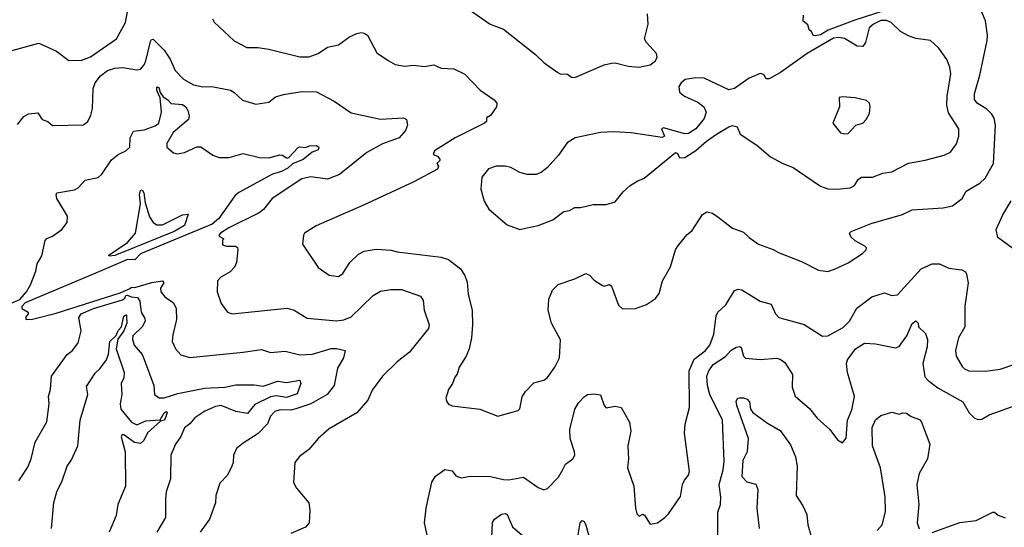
# Model space of a CAD drawing. Extents: x 1246230 to 1426786, y 660032 to 763141.
# Tile 554 of 566: x 1375586 to 1380958, y 727381 to 730150. Entities that reach past the tile are written whole.
import ezdxf

# ---------------------------------------------------------------- set-up
doc = ezdxf.new("R2010")
doc.units = 0

msp = doc.modelspace()

# ---------------------------------------------------------------- linework, layer by layer
at = {"layer": '0CON10XD'}
for points in [[(1380530.5, 730275), (1380143.1, 730146.9), (1379997.6, 730092.4), (1379955, 730068.2), (1379925, 730061.9), (1379914.3, 730064.3), (1379906.1, 730086.1), (1379893.3, 730095), (1379885, 730122.5), (1379861.2, 730141.2), (1379862.5, 730175)], [(1375531.1, 729978.9), (1375691.4, 730021.4), (1375787.9, 729977.9), (1375855, 729926.9), (1375925, 729928.6), (1375972, 729948), (1376113.8, 730045), (1376162.9, 730135), (1376177.7, 730212.3)], [(1378045, 730200), (1378152.5, 730125), (1378225, 730098.6), (1378400.3, 729960.3), (1378446.7, 729915), (1378522.4, 729862.4), (1378535.7, 729855.7), (1378575, 729853.8), (1378595.8, 729835.8), (1378615, 729834.5)], [(1378615, 729834.5), (1378775, 729903.5), (1378815, 729913.1), (1378835, 729914.4), (1378906.5, 729896.5), (1378965, 729891.8), (1379025, 729903.4), (1379054.4, 729925), (1379064.8, 729945), (1379060, 729965), (1379005.5, 730025), (1378995.6, 730045), (1379015.7, 730125), (1379011.7, 730181.7)], [(1378719.7, 728729.7), (1378765, 728700), (1378775, 728697.5), (1378803.6, 728706.4), (1378815, 728696.7), (1378853.1, 728593.1), (1378875, 728572.5), (1378945, 728574), (1379005, 728596.7), (1379055, 728630), (1379075, 728657.5), (1379092.9, 728725), (1379137.1, 728802.9), (1379164.2, 728895), (1379175, 728913.3), (1379225, 728977.5), (1379255, 729000), (1379312.1, 729087.9), (1379335, 729102), (1379365, 729094), (1379395, 729075.7), (1379475, 729012.9), (1379535, 728992), (1379565, 728962), (1379617.5, 728925), (1379697.5, 728897.5), (1379725, 728880), (1379855, 728830), (1379944.3, 728784.3), (1379995, 728775.8), (1380030.9, 728789.1), (1380106.4, 728823.6), (1380183.3, 728875), (1380203.3, 728895), (1380206.7, 728905), (1380197.5, 728915), (1380144.3, 728944.3), (1380120, 728965), (1380112.5, 728985), (1380122.5, 728995), (1380230.7, 729039.3), (1380403.2, 729086.8), (1380455, 729112.5), (1380625, 729124.2), (1380674.3, 729135.7), (1380728, 729175), (1380750, 729215), (1380825, 729258.9), (1380853.1, 729285), (1380899.1, 729365), (1380908.9, 729575), (1380902.5, 729612.5), (1380890, 729635), (1380863, 729663), (1380810, 729695), (1380795.5, 729715), (1380794.6, 729745), (1380825, 729846.7), (1380863.7, 730036.3), (1380865.5, 730065), (1380854.5, 730144.5), (1380835, 730191.2)], [(1376638, 730155), (1376647.3, 730137.3), (1376755.7, 730035.7), (1376825, 729999.2), (1376885, 729998.6), (1376945, 729989.5), (1377115, 729946.7), (1377165, 729946.9), (1377214.5, 729965.5), (1377265, 730000.8), (1377325, 730012.5), (1377385, 730057.1), (1377425, 730075.6), (1377449.7, 730079.7), (1377465, 730077.5), (1377483.3, 730065), (1377535, 729970), (1377597.1, 729927.1), (1377635, 729906.2), (1377685, 729896.2), (1377735, 729901.2), (1377795, 729894.2), (1377845, 729903.8), (1377885.8, 729885.8), (1377955, 729881.9), (1378015, 729852.5), (1378098.8, 729765), (1378175, 729713.3), (1378188.8, 729695), (1378188, 729675), (1378155, 729626.7), (1378133.8, 729615), (1378132.5, 729595), (1378122.5, 729585), (1377961.4, 729505), (1377848.8, 729435), (1377842.5, 729415), (1377866.1, 729406.1), (1377879.3, 729389.3), (1377878.8, 729381.2), (1377862.5, 729365), (1377871.7, 729351.7), (1377866.2, 729335), (1377737.1, 729265), (1377462.1, 729137.9), (1377203.5, 729025), (1377140.8, 728985), (1377134.2, 728975), (1377130, 728925), (1377215, 728799.2), (1377275, 728757.5), (1377325, 728750), (1377348.6, 728765), (1377387.1, 728825), (1377435, 728871.1), (1377465, 728888.2), (1377532, 728898), (1377613.4, 728893.4), (1377645, 728883.3), (1377885, 728854.3), (1377925, 728841.9), (1377990.7, 728790.7), (1378015.6, 728755.6), (1378028.1, 728718.1), (1378033.1, 728653.1), (1378054, 728564), (1378055.9, 728485.9), (1378051.2, 728415), (1378038, 728355), (1378022.5, 728315), (1377984.2, 728255), (1377973.6, 728216.4), (1377960.5, 728199.5), (1377947.5, 728165), (1377925, 728132.5), (1377911.2, 728085), (1377916.4, 728066.4), (1377925, 728053.3), (1377945, 728043.3), (1378096.1, 728026.1), (1378195, 727986.7), (1378305, 728018), (1378315, 728027.5), (1378327.7, 728092.3), (1378345, 728122.5), (1378391.2, 728168.8), (1378445, 728183.3), (1378465, 728198), (1378506.2, 728255), (1378531.2, 728305), (1378535.8, 728404.2), (1378486.7, 728495), (1378469.4, 728565), (1378473.4, 728626.6), (1378493.8, 728675), (1378524.1, 728705.9), (1378614.3, 728735.7), (1378675, 728766), (1378695, 728756.2), (1378719.7, 728729.7)], [(1378315, 729006.2), (1378345, 729013.8), (1378415, 729028), (1378495, 729059.2), (1378555, 729103.8), (1378585, 729108.8), (1378615, 729126), (1378645, 729126.2), (1378715, 729142), (1378785, 729141.2), (1378835, 729156.7), (1378878.8, 729211.2), (1378916.7, 729245), (1378955, 729270), (1378993.3, 729285), (1379164.3, 729425.7), (1379175, 729420), (1379186.1, 729396.1), (1379215, 729398.9), (1379275, 729437.3), (1379332.5, 729487.4), (1379387.1, 729525), (1379455, 729566.6), (1379475, 729572.7), (1379501.2, 729565), (1379516.7, 729525), (1379608, 729465), (1379682.4, 729402.4), (1379745, 729367.5), (1379805, 729344.2), (1379915, 729269.4), (1379955, 729241.9), (1379995, 729227.8), (1380045, 729225.5), (1380117, 729233), (1380140.8, 729245), (1380160.7, 729279.3), (1380178.2, 729291.8), (1380238.3, 729291.7), (1380295, 729312.9), (1380345, 729320.6), (1380435, 729367.1), (1380526.8, 729383.2), (1380629.7, 729410.3), (1380665, 729428), (1380696.3, 729473.7), (1380709.5, 729515), (1380709.5, 729555), (1380652.4, 729642.4), (1380644, 729684), (1380646.2, 729733.8), (1380666.5, 729855), (1380660.7, 729890.7), (1380643.5, 729933.5), (1380600, 729995), (1380555, 730037.5), (1380475, 730047.1), (1380435, 730061.4), (1380392, 730085), (1380340, 730135), (1380315.3, 730145.3), (1380284.4, 730145), (1380243.5, 730125), (1380220, 730105), (1380200, 730025), (1380185, 730004.2), (1380155, 730006), (1380085, 730047.3), (1380053.3, 730053.3), (1380025, 730049), (1379881.9, 729965), (1379737.3, 729862.7), (1379675, 729827.3), (1379658.3, 729828.3), (1379645, 729852), (1379625, 729856.2), (1379565, 729830.6), (1379485, 729774.8), (1379455, 729766.9), (1379320.3, 729830.3), (1379275, 729833.1), (1379216.4, 729823.6), (1379194.9, 729805.1), (1379183, 729785), (1379185.5, 729755.5), (1379212.2, 729732.2), (1379285, 729699.6), (1379318.7, 729675), (1379331.4, 729645), (1379319.7, 729610.3), (1379275, 729554.6), (1379235, 729528.5), (1379215, 729528.2), (1379099.3, 729560.7), (1379087.5, 729555), (1379103.3, 729515), (1379091.7, 729508.3), (1378923, 729533), (1378825, 729539.2), (1378755, 729534.3), (1378616.7, 729505), (1378572.4, 729477.6), (1378525, 729411.2), (1378465, 729343.8), (1378432.3, 729317.7), (1378405, 729306.2), (1378355, 729306.2), (1378315, 729316.2), (1378265, 729344), (1378235, 729352), (1378185, 729351.2), (1378143, 729337), (1378108.3, 729291.7), (1378102, 729225), (1378120.5, 729160.5), (1378145, 729117.5), (1378245, 729031.2), (1378315, 729006.2)], [(1375575, 729578.8), (1375608.3, 729621.7), (1375635, 729636.7), (1375685, 729642.5), (1375710, 729605), (1375740, 729595), (1375765, 729572.5), (1375935, 729576), (1375958.8, 729595), (1375975, 729630), (1375984.4, 729665.6), (1375987.8, 729775), (1375999.1, 729805), (1376026.7, 729843.3), (1376065, 729872.5), (1376105, 729885.4), (1376148.7, 729888.7), (1376225, 729875.8), (1376245, 729880), (1376265.5, 729904.5), (1376275.5, 729925), (1376299.5, 730030.5), (1376305, 730042.5), (1376315, 730043.3), (1376373.8, 729983.8), (1376407.5, 729935), (1376435, 729873.8), (1376480, 729825), (1376535, 729795.5), (1376585, 729784.6), (1376635.3, 729785.3), (1376736, 729766), (1376755, 729755.7), (1376801.7, 729711.7), (1376875, 729688.6), (1376945, 729700), (1376981.1, 729728.9), (1377025, 729741.8), (1377125, 729759.3), (1377205, 729757.5), (1377301.2, 729705), (1377395, 729642.2), (1377555, 729608.2), (1377680, 729615), (1377696.1, 729606.1), (1377701.2, 729575), (1377692, 729545), (1377657.1, 729505), (1377565, 729473.4), (1377480.9, 729425), (1377330.9, 729305), (1377265, 729280.5), (1377175, 729293.8), (1377125, 729282.3), (1376964.3, 729175), (1376916.5, 729115), (1376893.7, 729096.3), (1376727.5, 729015), (1376682.5, 728985), (1376672.5, 728975), (1376675, 728970), (1376700, 728955), (1376692.5, 728947.5), (1376692.3, 728922.3), (1376714.5, 728914.5), (1376764.2, 728914.2), (1376775, 728906.7), (1376777.1, 728897.1), (1376769.4, 728825), (1376758.9, 728801.1), (1376733.8, 728775), (1376684.5, 728745.5), (1376666.2, 728725), (1376663.3, 728665), (1376685, 728602.5), (1376720, 728555), (1376745, 728546), (1377045, 728577.3), (1377084, 728566), (1377155, 728522.2), (1377315, 728508.2), (1377355, 728513.8), (1377395, 728530), (1377514.7, 728645.3), (1377555, 728670), (1377611.6, 728678.4), (1377668.8, 728678.8), (1377772.5, 728642.5), (1377787.9, 728617.9), (1377792.9, 728565), (1377820.5, 728485), (1377817.3, 728465), (1377713.7, 728336.3), (1377645, 728284.2), (1377565.8, 728205), (1377510, 728130), (1377485.7, 728075), (1377425.8, 728005), (1377275, 727917.5), (1377213.8, 727865), (1377164.2, 727805), (1377113.1, 727766.9), (1377086.9, 727735), (1377080.8, 727625), (1377096, 727595), (1377164.2, 727514.2), (1377170, 727475), (1377165.6, 727405), (1377145, 727381.4), (1377065, 727347.1)], [(1375488.4, 728581.6), (1375587, 728623), (1375624.3, 728665), (1375645, 728703.8), (1375675, 728778.8), (1375681.2, 728818.8), (1375707.2, 728862.8), (1375726, 728945), (1375735, 728956), (1375765, 728968.8), (1375816.7, 729005), (1375845.4, 729044.6), (1375848.2, 729078.2), (1375790, 729175), (1375786, 729195), (1375790, 729205), (1375885, 729222.2), (1375906.2, 729233.8), (1375943.3, 729275), (1376015, 729290), (1376035, 729308), (1376087.3, 729385), (1376123.1, 729415), (1376165.8, 729434.2), (1376186.5, 729455), (1376189.6, 729505), (1376207.7, 729542.3), (1376265, 729548.6), (1376325, 729570.4), (1376345, 729585.5), (1376359.3, 729645), (1376353.3, 729723.3), (1376335, 729764.3), (1376335, 729783.3), (1376345, 729780), (1376352.2, 729752.2), (1376368.9, 729728.9), (1376395, 729713.5), (1376413.5, 729693.5), (1376475, 729686.9), (1376492.5, 729675), (1376504.5, 729655), (1376511.9, 729625), (1376506.9, 729605), (1376423.5, 729535), (1376390, 729475), (1376389.4, 729455), (1376425, 729423.8), (1376445, 729418.8), (1376485, 729426.2), (1376553.6, 729456.4), (1376575, 729456.7), (1376640.3, 729410.3), (1376675, 729398), (1376728.3, 729398.3), (1376805, 729420), (1376895, 729397.9), (1376945, 729397.5), (1377005, 729412.9), (1377020.9, 729410.9), (1377039.1, 729399.1), (1377045, 729394.3), (1377055, 729398), (1377105, 729453.8), (1377115, 729457.5), (1377145, 729453.1), (1377168.3, 729461.7), (1377205, 729464.3), (1377218.6, 729455), (1377215, 729440.8), (1377181.8, 729428.2), (1377132.8, 729387.2), (1377075, 729364.7), (1377049.2, 729340.8), (1377015, 729321.7), (1376965, 729306.7), (1376782, 729208), (1376760.7, 729189.3), (1376673.3, 729065), (1376635.8, 729035), (1376245, 728872.2), (1376215, 728840.2), (1376175, 728842.7), (1376008.7, 728771.3), (1375616.7, 728605), (1375597.5, 728585), (1375597.5, 728575), (1375632.5, 728555), (1375632.5, 728545), (1375617.5, 728525), (1375622.5, 728515), (1375656, 728516), (1375785, 728549.8), (1376135, 728660.7), (1376192.5, 728685), (1376195, 728690.8), (1376215, 728689.5), (1376306.9, 728716.9), (1376365.7, 728725.7), (1376373.1, 728715), (1376354.5, 728685), (1376355.7, 728665), (1376378.5, 728638.5), (1376425, 728605.6), (1376440.5, 728575), (1376442.5, 728515), (1376421.7, 728431.7), (1376417.8, 728395), (1376435.8, 728355), (1376465, 728322.9), (1376515, 728308.1), (1376805, 728336.2), (1376905, 728351.9), (1376955, 728335.6), (1377035, 728341.4), (1377115, 728321.5), (1377183.8, 728326.2), (1377285, 728356.2), (1377315, 728356.5), (1377362.5, 728345), (1377352.9, 728305), (1377320.9, 728249.1), (1377301.5, 728155), (1377264.5, 728105), (1377175.6, 728054.4), (1377092.8, 728027.2), (1377065, 728020.7), (1377007.3, 728022.7), (1376977.6, 728012.4), (1376955, 727987.1), (1376938.5, 727945), (1376886.7, 727893.3), (1376805, 727840.8), (1376769.7, 727810.3), (1376752.9, 727775), (1376751.4, 727735), (1376744.3, 727715), (1376719.2, 727665), (1376678.3, 727621.7), (1376655.8, 727555), (1376654, 727515), (1376622.5, 727425), (1376570.6, 727355)], [(1380085, 729527.5), (1380105, 729530), (1380147.5, 729575), (1380185, 729586.2), (1380203.8, 729605), (1380221.7, 729638.3), (1380226.7, 729675), (1380222.5, 729695), (1380205, 729710), (1380143.6, 729723.6), (1380075, 729729.2), (1380057.5, 729725), (1380058.1, 729675), (1380022.5, 729585), (1380063.8, 729533.8), (1380085, 729527.5)], [(1376075, 728860), (1376073.1, 728865), (1376174.4, 728935), (1376218.8, 728985), (1376244.7, 729145), (1376240.7, 729195), (1376245, 729218), (1376255, 729222.5), (1376263.5, 729205), (1376271.2, 729151.2), (1376294.1, 729074.1), (1376315, 729044.4), (1376335, 729031.1), (1376365, 729031.1), (1376474.4, 729085.6), (1376505, 729090), (1376485, 729028.1), (1376430, 728995), (1376105, 728863.5), (1376075, 728860)], [(1381005, 728902), (1380922.7, 728962.7), (1380913.8, 729005), (1380950, 729085), (1380995, 729161.4)], [(1378547.2, 727692.7), (1378564.1, 727725.9), (1378604.4, 727755), (1378614.5, 727775), (1378613.6, 727793.6), (1378589.4, 727865), (1378587.1, 727915), (1378615, 728026.2), (1378635, 728060.8), (1378665, 728093.8), (1378684.4, 728105.6), (1378719.1, 728109.1), (1378755, 728103.3), (1378774, 728045), (1378785, 728033.8), (1378835, 728041.2), (1378866.7, 728035), (1378912.9, 727955), (1378921.1, 727905), (1378904.6, 727825), (1378908.5, 727755), (1378902.7, 727705), (1378935.8, 727605), (1378946.2, 727485), (1378953.8, 727455), (1378965, 727442.5), (1378985, 727452.5), (1378995, 727447.5), (1379025, 727397.5), (1379065, 727406.2), (1379105.8, 727434.2), (1379126.2, 727455), (1379191.2, 727548.8), (1379202.5, 727615), (1379212.2, 727637.8), (1379234.3, 727665), (1379240, 727685), (1379212.3, 727895), (1379216.9, 727943.1), (1379240.5, 728035), (1379238.1, 728235), (1379265, 728299.2), (1379326.1, 728343.9), (1379351.2, 728375), (1379372.3, 728435), (1379385.7, 728535), (1379395.7, 728554.3), (1379438, 728595), (1379485, 728673.3), (1379505, 728680), (1379525, 728675.7), (1379625, 728615.5), (1379685, 728598.6), (1379709.4, 728545), (1379728, 728525), (1379865, 728486.7), (1379965.8, 728424.2), (1379995, 728425.8), (1380079.1, 728470.9), (1380112.9, 728505), (1380153.4, 728576.6), (1380235, 728639.2), (1380305, 728660), (1380345, 728645.8), (1380375, 728650), (1380505, 728790.6), (1380565, 728818.6), (1380605, 728818.9), (1380655.5, 728795.5), (1380726.6, 728786.6), (1380745.5, 728775.5), (1380751.7, 728761.7), (1380760, 728715), (1380742, 728588), (1380743.1, 728475), (1380707.9, 728415), (1380690.8, 728345), (1380694.7, 728314.7), (1380727.6, 728257.6), (1380740, 728245), (1380765, 728235.6), (1380855, 728233.3), (1380935, 728244.4), (1381015, 728270.5)], [(1375582.2, 727635), (1375630.5, 727709.5), (1375650, 727755), (1375671.8, 727845), (1375735, 727956.7), (1375746.8, 728055), (1375744.5, 728095), (1375755.4, 728135), (1375760, 728205), (1375845.7, 728324.3), (1375875, 728346.2), (1375905, 728388), (1375922.2, 728452.2), (1375910, 728525), (1375921.8, 728545), (1375990, 728575), (1376147.9, 728622.1), (1376159.6, 728630.4), (1376165.9, 728645), (1376175, 728648), (1376195, 728637.6), (1376229.6, 728635), (1376241, 728615), (1376249.8, 728555), (1376269.4, 728519.4), (1376270.3, 728505), (1376254.8, 728475.2), (1376203.1, 728425), (1376201.8, 728405), (1376211.1, 728375), (1376254.1, 728324.1), (1376266.3, 728296.3), (1376318.2, 728155), (1376321.4, 728105), (1376347.3, 728087.3), (1376375, 728088.2), (1376448.4, 728111.6), (1376595, 728140.3), (1376705, 728145.5), (1376765, 728157.8), (1376865, 728159.1), (1376915, 728150.5), (1376995, 728178.9), (1377041.9, 728171.9), (1377115, 728183.2), (1377119.5, 728165), (1377099.9, 728110.1), (1377041.3, 728088.7), (1376985, 728097.7), (1376955, 728093.8), (1376869.3, 728050.7), (1376828.7, 728001.3), (1376765, 728013.5), (1376685, 728045.2), (1376655, 728041), (1376595.8, 728015), (1376541.2, 727978.8), (1376514.3, 727945), (1376486.3, 727923.7), (1376465, 727876.2), (1376435.6, 727835), (1376410.5, 727775), (1376408.5, 727645), (1376385.5, 727575), (1376381.5, 727535), (1376382.5, 727435), (1376335, 727354.3)], [(1375760.6, 727375), (1375773.3, 727516.7), (1375789.6, 727575), (1375819.1, 727635), (1375845.2, 727714.8), (1375870, 727750), (1375904.1, 727825), (1375916.4, 727965), (1375958, 728105), (1375951, 728149), (1375998.4, 728221.6), (1376023.3, 728245), (1376059.5, 728295), (1376071.8, 728325), (1376078.1, 728395), (1376112, 728428), (1376124, 728455), (1376142, 728475), (1376155, 728533.1), (1376165, 728540), (1376170, 728535), (1376170.8, 728495), (1376155, 728453.3), (1376121.9, 728408.1), (1376112.6, 728355), (1376155.9, 728225), (1376153.8, 728196.2), (1376140.4, 728165), (1376143.7, 728105), (1376134, 728055), (1376138.8, 728025), (1376155.2, 728005.2), (1376196.6, 727955), (1376225, 727939.8), (1376275, 727962.5), (1376352.8, 727967.2), (1376375, 728006.2), (1376385, 728012.7), (1376391.5, 728005), (1376375.9, 727965), (1376355, 727960.8), (1376284, 727896), (1376263.2, 727855), (1376245, 727838), (1376213.3, 727843.3), (1376155, 727885.4), (1376145, 727886.7), (1376140, 727875), (1376162.5, 727792.5), (1376163.3, 727605), (1376122.2, 727505), (1376113.3, 727445), (1376074, 727355)], [(1379394.6, 727265), (1379395.4, 727464.6), (1379408.9, 727505), (1379411.1, 727545), (1379401.9, 727615), (1379423.8, 727695), (1379429.5, 727740.5), (1379421.2, 727965), (1379351.1, 728105), (1379338.3, 728155), (1379335.2, 728205), (1379345.7, 728234.3), (1379370.1, 728269.9), (1379436.8, 728313.2), (1379466, 728345), (1379494.4, 728364.4), (1379515, 728368.4), (1379521.7, 728361.7), (1379534.3, 728314.3), (1379545, 728303.3), (1379625, 728296.5), (1379715, 728303.1), (1379735, 728298.1), (1379760.9, 728280.9), (1379803.1, 728215), (1379800, 728145), (1379817.1, 728097.1), (1379895, 728030), (1379936.2, 727976.2), (1380006, 727915), (1380048.3, 727858.3), (1380075, 727842.5), (1380095, 727867.5), (1380102.1, 727965), (1380125, 728022), (1380140.9, 728095), (1380101.6, 728225), (1380096.9, 728275), (1380102.4, 728295), (1380145.2, 728354.8), (1380195, 728385.3), (1380255, 728382.9), (1380365, 728360), (1380385, 728366.7), (1380426, 728425), (1380455, 728493.3), (1380475, 728506.7), (1380487.5, 728495), (1380490, 728475), (1380527.6, 728437.6), (1380539.5, 728405), (1380537.1, 728365), (1380513.1, 728275), (1380525, 728202.5), (1380541.5, 728181.5), (1380595, 728141.6), (1380731.1, 728065), (1380765.5, 728005.5), (1380795.8, 727975.8), (1380815, 727968.8), (1380835, 727972), (1380874.5, 727995.5), (1381022, 728048)], [(1379621.6, 727375), (1379610.3, 727485), (1379615.8, 727585), (1379604, 727614), (1379555, 727627.6), (1379527.1, 727657.1), (1379533.4, 727746.6), (1379557.3, 727795), (1379562.7, 727865), (1379498.5, 728045), (1379495, 728070), (1379503.3, 728085), (1379512.3, 728087.7), (1379535, 728088), (1379555, 728080), (1379566.9, 728065), (1379573.8, 728025), (1379585, 728007.5), (1379665, 727949.4), (1379735, 727910), (1379791.3, 727831.3), (1379818.2, 727765), (1379827.8, 727715), (1379822.5, 727555), (1379859.2, 727499.2), (1379881.1, 727451.1), (1379885.5, 727395), (1379905, 727326)], [(1380265, 727363.8), (1380291.8, 727395), (1380309.2, 727465), (1380306.9, 727546.9), (1380281.8, 727705), (1380239.4, 727825), (1380237.1, 727925), (1380255, 727966.7), (1380285, 727991.2), (1380345, 728008.8), (1380385, 727998), (1380405, 728005.7), (1380424.2, 728004.2), (1380450, 727985), (1380495, 727970), (1380506.2, 727955), (1380551.4, 727835), (1380539.1, 727755), (1380493.6, 727675), (1380480, 727615), (1380492.1, 727505), (1380481.8, 727405), (1380492.7, 727372.7)], [(1377816, 727305), (1377794.4, 727405), (1377803.3, 727485), (1377835, 727626.7), (1377855, 727660), (1377905, 727696.7), (1377945, 727690), (1377965, 727662.5), (1377995, 727651.2), (1378045, 727660.8), (1378155, 727658.5), (1378225, 727642.2), (1378255, 727641.1), (1378335, 727654), (1378415, 727597.5), (1378445, 727586.2), (1378465, 727593.8), (1378525, 727655.6), (1378547.2, 727692.7)], [(1378159.2, 727245), (1378165, 727407.5), (1378176.2, 727425), (1378215, 727452.2), (1378235, 727457.3), (1378245, 727450.6), (1378275, 727384.3), (1378365.5, 727305)], [(1378623.6, 727285), (1378644, 727405), (1378655, 727417.5), (1378665, 727412.5), (1378675, 727392.5), (1378708.7, 727268.7)], [(1380565, 727352.3), (1380715, 727407.7), (1380805, 727417.5), (1380895, 727463.3), (1380905, 727463.3), (1380925, 727447.5), (1380963, 727433)]]:
    msp.add_lwpolyline(points, dxfattribs=at)

doc.saveas('drawing.dxf')
